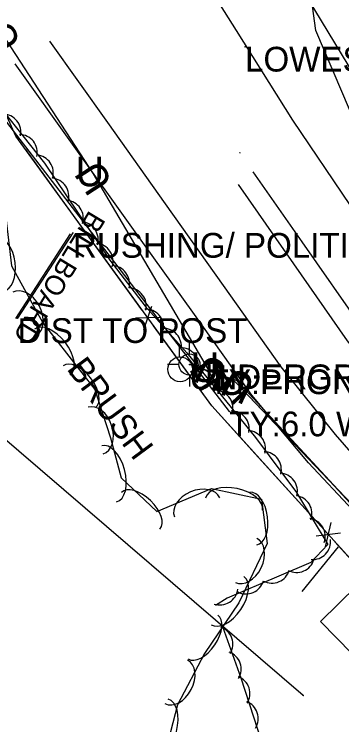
# Model space of a CAD drawing. Extents: x 954793 to 988390, y 1867850 to 1924428.
# Drawn here: x 955266.6 to 955332.8, y 1923353.5 to 1923497.2 of the extents above; entities that cross this region are included whole.
import ezdxf

# ---------------------------------------------------------------- set-up
doc = ezdxf.new("R2010")
doc.units = 0
for name, color, linetype in [('Default', 7, 'Continuous'), ('S_BUILDING', 7, 'Continuous'), ('S_DITCHLINE', 7, 'Continuous'), ('S_EDGE_PAVEMENT', 7, 'Continuous'), ('S_ELECTRIC_UTILITIES_ANNOT', 7, 'Continuous'), ('S_FENCE', 7, 'Continuous'), ('S_FENCE_ANNOT', 7, 'Continuous'), ('S_FIBER_OPTIC_CABLE', 7, 'Continuous'), ('S_GRD_PT_SYM', 7, 'Continuous'), ('S_MSC_PT_SYM', 7, 'Continuous'), ('S_PAVEMENT_CROWN', 7, 'Continuous'), ('S_SHOULDER', 7, 'Continuous'), ('S_SIGN', 7, 'Continuous'), ('S_SIGN_ANNOT', 7, 'Continuous'), ('S_TREE', 7, 'Continuous'), ('S_TREE_ANNOT', 7, 'Continuous'), ('S_UNDERGROUND_CABLE', 7, 'Continuous'), ('S_UNDERGROUND_CABLE_ANNOT', 7, 'Continuous'), ('S_UTILITY_POLE', 7, 'Continuous'), ('S_UTILITY_POLE_ANNOT', 7, 'Continuous'), ('S_UTL_PT_SYM', 7, 'Continuous'), ('S_WATER_UTILITIES', 7, 'Continuous')]:
    doc.layers.add(name, color=color, linetype=linetype)

msp = doc.modelspace()

# ---------------------------------------------------------------- linework, layer by layer
at = {"layer": 'S_BUILDING'}
msp.add_lwpolyline([(955328.49, 1923374.39), (955338.04, 1923364.67), (955345.39, 1923371.89), (955335.83, 1923381.61)], close=True, dxfattribs=at)
at = {"layer": 'S_DITCHLINE'}
for points in [[(955388.69, 1923344.59), (955377.32, 1923358.64), (955365.94, 1923372.68), (955357.33, 1923382.56), (955348.71, 1923392.43), (955340.09, 1923402.31), (955331.47, 1923412.18), (955320.56, 1923425.88), (955308.87, 1923442.34), (955297.19, 1923458.8), (955285.5, 1923475.26), (955273.81, 1923491.71)], [(955385.96, 1923341.69), (955373.88, 1923354.94), (955361.8, 1923368.19), (955352.86, 1923377.76), (955343.92, 1923387.33), (955334.97, 1923396.91), (955326.03, 1923406.48), (955314.63, 1923420.18), (955302.67, 1923436.91), (955290.71, 1923453.65), (955278.74, 1923470.39), (955266.78, 1923487.13)]]:
    msp.add_lwpolyline(points, dxfattribs=at)
at = {"layer": 'S_EDGE_PAVEMENT'}
msp.add_lwpolyline([(955607.58, 1923159.39), (955590.59, 1923175.45), (955573.52, 1923191.68), (955556.45, 1923207.9), (955540.27, 1923223.23), (955524.08, 1923238.55), (955507.32, 1923254.63), (955490.56, 1923270.7), (955472.74, 1923287.59), (955454.91, 1923304.47), (955438.82, 1923320.03), (955422.72, 1923335.59), (955407.9, 1923350.84), (955393.08, 1923366.09), (955378.19, 1923383.07), (955363.31, 1923400.05), (955350.19, 1923416.78), (955337.08, 1923433.51), (955324.77, 1923451.12), (955314.88, 1923465.28)], dxfattribs=at)
at = {"layer": 'S_FENCE'}
for p, q in [((955292.76, 1923433.43), (955294.39, 1923438.16)), ((955296.08, 1923435.83), (955291.08, 1923435.75)), ((955329.5, 1923389.53), (955330.61, 1923394.4)), ((955332.53, 1923392.28), (955327.57, 1923391.65))]:
    msp.add_line(p, q, dxfattribs=at)
for points in [[(955306.5, 1923417.98), (955266.93, 1923472.54), (955263.35, 1923480.32), (955257.81, 1923486.12), (955248.87, 1923494.88)], [(955310.06, 1923416.84), (955251.08, 1923493.48)], [(955310.06, 1923416.84), (955251.08, 1923493.48)], [(955280.66, 1923453.6), (955268.92, 1923469.79)], [(955292.4, 1923437.41), (955280.66, 1923453.6)], [(955306.5, 1923417.98), (955294.75, 1923434.17)], [(955315.29, 1923408.27), (955306.5, 1923417.98)], [(955344.81, 1923375.66), (955306.5, 1923417.98)], [(955328.71, 1923393.45), (955315.29, 1923408.27)], [(955344.81, 1923375.66), (955331.39, 1923390.48)], [(955324.77, 1923380.46), (955332.11, 1923389.52)]]:
    msp.add_lwpolyline(points, dxfattribs=at)
at = {"layer": 'S_FIBER_OPTIC_CABLE'}
for p, q in [((955311.64, 1923423.08), (955302, 1923426.36)), ((955363.07, 1923367.33), (955311.64, 1923423.08))]:
    msp.add_line(p, q, dxfattribs=at)
msp.add_lwpolyline([(955404.78, 1923322.96), (955363.07, 1923367.33), (955311.64, 1923423.08), (955302, 1923426.36)], dxfattribs=at)
msp.add_lwpolyline([(955404.78, 1923322.96), (955363.07, 1923367.33), (955311.64, 1923423.08), (955302, 1923426.36)], dxfattribs=at)
at = {"layer": 'S_GRD_PT_SYM'}
for points in [[(955313.23, 1923490.57), (955313.23, 1923490.62), (955313.23, 1923490.57), (955313.18, 1923490.57), (955313.23, 1923490.57), (955313.23, 1923490.52), (955313.23, 1923490.57), (955313.28, 1923490.57)], [(955312.2, 1923469.16), (955312.2, 1923469.21), (955312.2, 1923469.16), (955312.15, 1923469.16), (955312.2, 1923469.16), (955312.2, 1923469.11), (955312.2, 1923469.16), (955312.25, 1923469.16)]]:
    msp.add_lwpolyline(points, dxfattribs=at)
at = {"layer": 'S_MSC_PT_SYM'}
for points in [[(955278.47, 1923452.94), (955278.47, 1923452.99), (955278.47, 1923452.94), (955278.42, 1923452.94), (955278.47, 1923452.94), (955278.47, 1923452.89), (955278.47, 1923452.94), (955278.52, 1923452.94)], [(955267.29, 1923435.71), (955267.29, 1923435.76), (955267.29, 1923435.71), (955267.24, 1923435.71), (955267.29, 1923435.71), (955267.29, 1923435.66), (955267.29, 1923435.71), (955267.34, 1923435.71)], [(955310.06, 1923416.84), (955310.06, 1923416.89), (955310.06, 1923416.84), (955310.01, 1923416.84), (955310.06, 1923416.84), (955310.06, 1923416.79), (955310.06, 1923416.84), (955310.11, 1923416.84)]]:
    msp.add_lwpolyline(points, dxfattribs=at)
for points in [[(955278.47, 1923452.94), (955278.51, 1923452.91), (955278.47, 1923452.94), (955278.5, 1923452.98), (955278.47, 1923452.94), (955278.43, 1923452.97), (955278.47, 1923452.94), (955278.44, 1923452.9)], [(955278.47, 1923452.94), (955278.51, 1923452.91), (955278.47, 1923452.94), (955278.5, 1923452.98), (955278.47, 1923452.94), (955278.43, 1923452.97), (955278.47, 1923452.94), (955278.44, 1923452.9)], [(955267.29, 1923435.71), (955267.33, 1923435.68), (955267.29, 1923435.71), (955267.32, 1923435.75), (955267.29, 1923435.71), (955267.25, 1923435.73), (955267.29, 1923435.71), (955267.26, 1923435.66)], [(955267.29, 1923435.71), (955267.33, 1923435.68), (955267.29, 1923435.71), (955267.32, 1923435.75), (955267.29, 1923435.71), (955267.25, 1923435.73), (955267.29, 1923435.71), (955267.26, 1923435.66)], [(955310.06, 1923416.84), (955310.02, 1923416.8), (955310.06, 1923416.84), (955310.09, 1923416.8), (955310.06, 1923416.84), (955310.1, 1923416.87), (955310.06, 1923416.84), (955310.03, 1923416.87)], [(955310.06, 1923416.84), (955310.02, 1923416.8), (955310.06, 1923416.84), (955310.09, 1923416.8), (955310.06, 1923416.84), (955310.1, 1923416.87), (955310.06, 1923416.84), (955310.03, 1923416.87)]]:
    msp.add_lwpolyline(points, close=True, dxfattribs=at)
at = {"layer": 'S_PAVEMENT_CROWN'}
msp.add_lwpolyline([(955615.88, 1923168.09), (955599.04, 1923184.1), (955582.05, 1923200.31), (955565.07, 1923216.53), (955548.94, 1923231.83), (955532.81, 1923247.13), (955515.25, 1923263.88), (955497.69, 1923280.64), (955480.4, 1923297.02), (955463.11, 1923313.4), (955446.89, 1923329.39), (955430.66, 1923345.37), (955416.37, 1923360.32), (955402.08, 1923375.28), (955387.04, 1923391.97), (955372, 1923408.67), (955359.11, 1923424.98), (955346.23, 1923441.3), (955334.55, 1923458.5), (955322.88, 1923475.71), (955311.48, 1923493.88), (955300.09, 1923512.05)], dxfattribs=at)
at = {"layer": 'S_SHOULDER'}
for points in [[(955360.41, 1923448.83), (955347.92, 1923466.77), (955335.44, 1923484.71), (955324.64, 1923502.57), (955313.83, 1923520.44), (955310.5, 1923526.36)], [(955426.57, 1923327.18), (955420.64, 1923333.01), (955405.53, 1923348.55), (955390.43, 1923364.09), (955375.47, 1923380.99), (955360.5, 1923397.89), (955347.22, 1923414.52), (955333.95, 1923431.15), (955321.57, 1923448.9), (955311.93, 1923462.71)]]:
    msp.add_lwpolyline(points, dxfattribs=at)
at = {"layer": 'S_SIGN'}
for p, q in [((955266.91, 1923435.63), (955278, 1923452.79)), ((955278.47, 1923452.94), (955267.29, 1923435.71))]:
    msp.add_line(p, q, dxfattribs=at)
msp.add_lwpolyline([(955278.47, 1923452.94), (955267.29, 1923435.71)], dxfattribs=at)
msp.add_lwpolyline([(955278.47, 1923452.94), (955267.29, 1923435.71)], dxfattribs=at)
at = {"layer": 'S_TREE'}
for points in [[(955472.34, 1923321.88), (955445.24, 1923346.38), (955409.5, 1923383.06), (955379.27, 1923414.75), (955373.86, 1923420.55), (955346.35, 1923449.6), (955327.56, 1923493.86), (955324.45, 1923516.54), (955326.26, 1923529.92), (955334.13, 1923540.77), (955340.06, 1923560.56), (955343.87, 1923583.56), (955349.84, 1923614.85), (955353.27, 1923627.65)], [(955233.3, 1923529.28), (955252.82, 1923489.03), (955264.68, 1923457.8), (955266.08, 1923446.33), (955272.4, 1923434.81), (955282.86, 1923421.33), (955286.03, 1923411.56), (955288.18, 1923403.48), (955295.38, 1923396.63), (955306.43, 1923401.26), (955316.54, 1923399.12), (955317.71, 1923390.15), (955311.95, 1923378.18), (955305.02, 1923367.93), (955299.62, 1923357.57), (955296.34, 1923345.08), (955294.59, 1923332.9), (955294.53, 1923331.74), (955299.73, 1923313.85), (955313.41, 1923292.11), (955325.2, 1923279.41), (955330.16, 1923272.54)], [(955241.2, 1923512.92), (955255.68, 1923489.78), (955260.03, 1923482.96), (955272.71, 1923467.04), (955285.94, 1923447.45), (955293.05, 1923438.13), (955301.46, 1923428.72), (955315.35, 1923411.62), (955323.64, 1923400.49), (955329.98, 1923389.96), (955326.51, 1923386.34), (955320.07, 1923383.55), (955309.64, 1923379.1), (955307.27, 1923377.62)], [(955308.69, 1923373.39), (955312.35, 1923363.02), (955317.49, 1923347.24), (955315.06, 1923339.29), (955306.78, 1923334.59), (955293.72, 1923329), (955282.24, 1923322.57)]]:
    msp.add_lwpolyline(points, dxfattribs=at)
for centre, start, end in [((955264.3, 1923473.32), 347.7407, 89.3377), ((955267.63, 1923469.2), 347.7407, 89.3377), ((955270.86, 1923465.08), 343.2265, 84.8235), ((955273.99, 1923460.38), 343.2265, 84.8235), ((955276.92, 1923455.92), 343.2265, 84.8235), ((955279.93, 1923451.58), 343.2265, 84.8235), ((955282.93, 1923447.2), 343.2265, 84.8235), ((955286.25, 1923442.7), 346.5687, 88.1656), ((955289.65, 1923438.19), 346.5687, 88.1656), ((955293.16, 1923433.91), 350.9984, 92.5953), ((955296.73, 1923430.02), 350.9984, 92.5953), ((955300.17, 1923426.14), 348.2857, 89.8826), ((955303.6, 1923421.92), 348.2857, 89.8826), ((955307.14, 1923417.51), 348.2857, 89.8826), ((955310.44, 1923413.33), 348.2857, 89.8826), ((955313.73, 1923409.34), 345.8732, 87.4701), ((955316.93, 1923405.11), 345.8732, 87.4701), ((955320.18, 1923400.74), 345.8732, 87.4701), ((955323.1, 1923396.22), 340.2836, 81.8805), ((955325.8, 1923391.62), 340.2836, 81.8805), ((955326.88, 1923390.57), 265.4542, 7.0511), ((955323.64, 1923387.96), 242.5857, 344.1826), ((955318.66, 1923385.81), 242.342, 343.939), ((955313.45, 1923383.62), 242.342, 343.939), ((955308.14, 1923381.39), 251.2199, 352.8168), ((955307.12, 1923369.84), 328.6025, 70.1994), ((955308.82, 1923364.79), 328.6025, 70.1994), ((955310.57, 1923359.87), 327.2636, 68.8605), ((955312.25, 1923354.84), 327.2636, 68.8605)]:
    msp.add_arc(centre, 3.64, start, end, dxfattribs=at)
for centre, major_axis, ratio in [((955263.9, 1923446.61), (-0.65, 5.31), 0.540699), ((955268.68, 1923436.62), (-2.38, 4.34), 0.685311), ((955274.33, 1923428.86), (-3.6, 4.64), 0.55008), ((955279.76, 1923421.86), (-3.28, 4.22), 0.540699), ((955283.06, 1923412.99), (-1.53, 4.71), 0.685311), ((955285.78, 1923404.27), (-1.51, 5.67), 0.55008), ((955311, 1923398.12), (-5.74, 1.22), 0.55008), ((955292.14, 1923396.78), (-3.87, 3.69), 0.540699), ((955303.54, 1923397.47), (-4.57, -1.92), 0.685311), ((955314.91, 1923395.22), (-0.69, 5.3), 0.540699), ((955313.43, 1923386.75), (2.15, 4.47), 0.685311), ((955309.69, 1923378.63), (3.29, 4.86), 0.55008), ((955304.72, 1923371.29), (3, 4.43), 0.540699), ((955299.35, 1923362.21), (2.29, 4.39), 0.685311), ((955296.23, 1923353.02), (1.49, 5.68), 0.55008)]:
    msp.add_ellipse(centre, major_axis=major_axis, ratio=ratio, start_param=3.141593, end_param=6.283185, dxfattribs=at)
at = {"layer": 'S_UNDERGROUND_CABLE'}
for p, q in [((955282.62, 1923464.92), (955264.19, 1923493.29)), ((955305.87, 1923425.36), (955282.62, 1923464.92)), ((955311.33, 1923422.76), (955305.87, 1923425.36)), ((955363.54, 1923367.87), (955311.33, 1923422.76))]:
    msp.add_line(p, q, dxfattribs=at)
for points in [[(955305.87, 1923425.36), (955282.62, 1923464.92), (955264.19, 1923493.29), (955248.36, 1923520.24)], [(955305.87, 1923425.36), (955282.62, 1923464.92), (955264.19, 1923493.29), (955248.36, 1923520.24)], [(955311.33, 1923422.76), (955305.87, 1923425.36)], [(955311.33, 1923422.76), (955305.87, 1923425.36)], [(955676.89, 1923057.8), (955611.24, 1923126.24), (955404.51, 1923322.47), (955363.54, 1923367.87), (955311.33, 1923422.76)], [(955676.89, 1923057.8), (955611.24, 1923126.24), (955404.51, 1923322.47), (955363.54, 1923367.87), (955311.33, 1923422.76)]]:
    msp.add_lwpolyline(points, dxfattribs=at)
at = {"layer": 'S_UTILITY_POLE'}
for p, q in [((955301.99, 1923428.47), (955301.99, 1923430.72)), ((955299.98, 1923427.9), (955299.98, 1923430.38)), ((955299.9, 1923426.34), (955297.58, 1923426.34)), ((955302.07, 1923421.92), (955302.07, 1923424.25))]:
    msp.add_line(p, q, dxfattribs=at)
for centre, radius in [((955300.12, 1923425.38), 2.5), ((955302, 1923426.36), 2.13)]:
    msp.add_circle(centre, radius, dxfattribs=at)
at = {"layer": 'S_UTL_PT_SYM'}
for points in [[(955313.23, 1923490.57), (955313.23, 1923490.62), (955313.23, 1923490.57), (955313.18, 1923490.57), (955313.23, 1923490.57), (955313.23, 1923490.52), (955313.23, 1923490.57), (955313.28, 1923490.57)], [(955313.23, 1923490.57), (955313.23, 1923490.62), (955313.23, 1923490.57), (955313.18, 1923490.57), (955313.23, 1923490.57), (955313.23, 1923490.52), (955313.23, 1923490.57), (955313.28, 1923490.57)], [(955302, 1923426.36), (955301.98, 1923426.32), (955302, 1923426.36), (955302.04, 1923426.35), (955302, 1923426.36), (955302.01, 1923426.41), (955302, 1923426.36), (955301.95, 1923426.38)], [(955302, 1923426.36), (955301.98, 1923426.32), (955302, 1923426.36), (955302.04, 1923426.35), (955302, 1923426.36), (955302.01, 1923426.41), (955302, 1923426.36), (955301.95, 1923426.38)], [(955311.64, 1923423.08), (955311.63, 1923423.03), (955311.64, 1923423.08), (955311.69, 1923423.06), (955311.64, 1923423.08), (955311.66, 1923423.13), (955311.64, 1923423.08), (955311.6, 1923423.09)], [(955311.64, 1923423.08), (955311.63, 1923423.03), (955311.64, 1923423.08), (955311.69, 1923423.06), (955311.64, 1923423.08), (955311.66, 1923423.13), (955311.64, 1923423.08), (955311.6, 1923423.09)], [(955324.99, 1923359.46), (955324.96, 1923359.42), (955324.99, 1923359.46), (955325.03, 1923359.42), (955324.99, 1923359.46), (955325.02, 1923359.49), (955324.99, 1923359.46), (955324.95, 1923359.49)], [(955324.99, 1923359.46), (955324.96, 1923359.42), (955324.99, 1923359.46), (955325.03, 1923359.42), (955324.99, 1923359.46), (955325.02, 1923359.49), (955324.99, 1923359.46), (955324.95, 1923359.49)]]:
    msp.add_lwpolyline(points, close=True, dxfattribs=at)
for points in [[(955313.23, 1923490.57), (955313.23, 1923490.62), (955313.23, 1923490.57), (955313.18, 1923490.57), (955313.23, 1923490.57), (955313.23, 1923490.52), (955313.23, 1923490.57), (955313.28, 1923490.57)], [(955302, 1923426.36), (955302, 1923426.41), (955302, 1923426.36), (955301.95, 1923426.36), (955302, 1923426.36), (955302, 1923426.31), (955302, 1923426.36), (955302.05, 1923426.36)], [(955311.64, 1923423.08), (955311.64, 1923423.13), (955311.64, 1923423.08), (955311.59, 1923423.08), (955311.64, 1923423.08), (955311.64, 1923423.03), (955311.64, 1923423.08), (955311.69, 1923423.08)], [(955324.99, 1923359.46), (955324.99, 1923359.51), (955324.99, 1923359.46), (955324.94, 1923359.46), (955324.99, 1923359.46), (955324.99, 1923359.41), (955324.99, 1923359.46), (955325.04, 1923359.46)]]:
    msp.add_lwpolyline(points, dxfattribs=at)
at = {"layer": 'S_WATER_UTILITIES'}
msp.add_line((955324.99, 1923359.46), (955263.15, 1923412.57), dxfattribs=at)
msp.add_lwpolyline([(955324.99, 1923359.46), (955263.15, 1923412.57), (955218.73, 1923476.07), (955174.3, 1923534.77), (955174.1, 1923535.18), (955136.47, 1923595.83), (955107.12, 1923678.47), (955099, 1923718.02)], dxfattribs=at)
msp.add_lwpolyline([(955324.99, 1923359.46), (955263.15, 1923412.57), (955218.73, 1923476.07), (955174.3, 1923534.77), (955174.1, 1923535.18), (955136.47, 1923595.83), (955107.12, 1923678.47), (955099, 1923718.02)], dxfattribs=at)

# ---------------------------------------------------------------- texts
at = {"layer": 'Default'}
for rotation, p in [(120.4381, (955268.23, 1923491.45)), (360, (955278.99, 1923462.38)), (122.9957, (955286.73, 1923463.26)), (360, (955302.24, 1923422.81)), (120.4414, (955309.9, 1923423.52)), (154.5447, (955310.24, 1923426.1)), (133.567, (955315.68, 1923421.88)), (360, (955307.7, 1923420.21)), (154.5447, (955315.7, 1923423.49))]:
    msp.add_text('U', height=6, rotation=rotation, dxfattribs=at).set_placement(p)
at = {"layer": 'S_ELECTRIC_UTILITIES_ANNOT'}
msp.add_text('LOWEST UTILITY LINE', height=5, dxfattribs=at).set_placement((955313.23, 1923485.57))
at = {"layer": 'S_FENCE_ANNOT'}
msp.add_text('TY:6.0 WOOD CN:POOR', height=5, dxfattribs=at).set_placement((955310.06, 1923411.84))
at = {"layer": 'S_SIGN_ANNOT'}
msp.add_text('BILLBOARD', height=4, rotation=238.8297, dxfattribs=at).set_placement((955281.78, 1923457.69))
for s, p in [('RUSHING/ POLITICAL ADD 6755 AHTD 1.5', (955278.47, 1923447.94)), ('DIST TO POST', (955267.29, 1923430.71))]:
    msp.add_text(s, height=5, dxfattribs=at).set_placement(p)
at = {"layer": 'S_TREE_ANNOT'}
msp.add_text('BRUSH', height=5, rotation=306.4739, dxfattribs=at).set_placement((955277.08, 1923425.47))
at = {"layer": 'S_UNDERGROUND_CABLE_ANNOT'}
msp.add_text('TY:PHONE', height=5, dxfattribs=at).set_placement((955305.87, 1923420.36))
at = {"layer": 'S_UTILITY_POLE_ANNOT'}
msp.add_text('UNDERGROUND UC', height=5, dxfattribs=at).set_placement((955302, 1923421.36))

doc.saveas('drawing.dxf')
